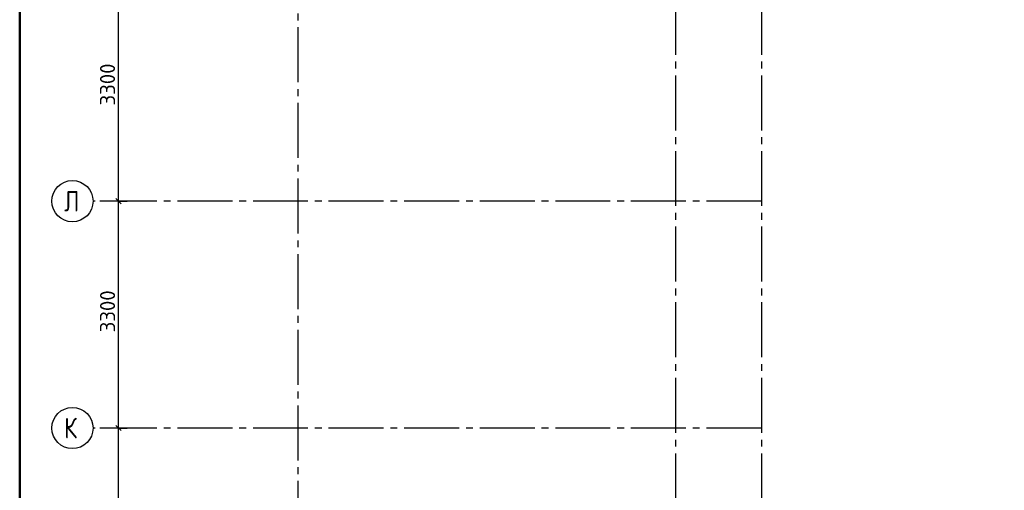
# Model space of a CAD drawing. Header units: millimetres. Extents: x 40580 to 1930067, y -240640 to 81020.
# Tile 568 of 656: x 1346514 to 1360844, y -214560 to -207715. Entities that reach past the tile are written whole.
import ezdxf

# ---------------------------------------------------------------- set-up
doc = ezdxf.new("R2010")
doc.units = ezdxf.units.MM
doc.linetypes.add('______5', pattern=[1100, 800, -100, 100, -100])
doc.linetypes.add('CENTER', pattern=[2, 1.25, -0.25, 0.25, -0.25])
doc.layers.add('Standard', color=7, linetype='Continuous', lineweight=25)
doc.layers.add('ОСИ', color=7, linetype='CENTER', lineweight=15)
doc.styles.add('ISOCPEUR', font='isocpeur.ttf')

msp = doc.modelspace()

# ---------------------------------------------------------------- linework, layer by layer
at = {"layer": 'Standard', "color": 7, "linetype": 'Continuous', "lineweight": -3, "transparency": 33554687}
for p, q in [((1347952.1, -210354.6), (1347952.1, -207054.7)), ((1347952.1, -213654.6), (1347952.1, -210354.6)), ((1347952.1, -216954.6), (1347952.1, -213654.6))]:
    msp.add_line(p, q, dxfattribs=at)
at = {"layer": 'Standard', "color": 251, "linetype": 'Continuous', "lineweight": -3, "true_color": 0x656565, "transparency": 33554687}
for p, q in [((1347952.1, -210354.6), (1347827.1, -210354.6)), ((1347952.1, -210354.6), (1348077.1, -210354.6)), ((1347952.1, -213654.6), (1347827.1, -213654.6)), ((1347952.1, -213654.6), (1348077.1, -213654.6))]:
    msp.add_line(p, q, dxfattribs=at)
at = {"layer": 'Standard', "color": 7, "linetype": 'Continuous', "lineweight": 25, "transparency": 33554687}
for p, q in [((1347989.6, -210392.1), (1347914.6, -210317.1)), ((1347989.6, -213692.1), (1347914.6, -213617.1))]:
    msp.add_line(p, q, dxfattribs=at)
at = {"layer": 'Standard', "color": 7, "linetype": 'Continuous', "lineweight": 50, "transparency": 33554687}
msp.add_lwpolyline([(1346513.7, -198049.7), (1373713.7, -198049.7), (1373713.7, -239049.7), (1346513.7, -239049.7), (1346513.7, -198049.7)], close=True, dxfattribs=at)
at = {"layer": 'Standard', "color": 251, "linetype": 'Continuous', "lineweight": -3, "true_color": 0x656565, "transparency": 33554687}
for points in [[(1347952.1, -210354.6), (1347935.1, -210354.6), (1347935.1, -210354.6), (1347935.1, -210354.6), (1347935.1, -210354.6), (1347935.1, -210354.6), (1347935.1, -210354.6), (1347681.5, -210354.6)], [(1347952.1, -213654.6), (1347935.1, -213654.6), (1347935.1, -213654.6), (1347935.1, -213654.6), (1347935.1, -213654.6), (1347935.1, -213654.6), (1347935.1, -213654.6), (1347935.1, -213654.6), (1347935.1, -213654.6), (1347681.5, -213654.6)]]:
    msp.add_lwpolyline(points, dxfattribs=at)
at = {"layer": 'ОСИ', "color": 8, "linetype": '______5', "lineweight": -3, "transparency": 33554687}
for p, q in [((1356059.8, -198624.7), (1356059.8, -232064.6)), ((1357309.8, -198624.7), (1357309.8, -232064.6)), ((1350559.8, -199024.7), (1350559.8, -232064.6)), ((1357309.8, -210354.6), (1347581.5, -210354.6)), ((1357309.8, -213654.6), (1347581.5, -213654.6))]:
    msp.add_line(p, q, dxfattribs=at)
at = {"layer": 'ОСИ', "color": 7, "linetype": 'Continuous', "lineweight": -3, "transparency": 33554687}
for centre in [(1347281.5, -210354.6), (1347281.5, -213654.6)]:
    msp.add_circle(centre, 300, dxfattribs=at)

# ---------------------------------------------------------------- texts
at = {"layer": 'Standard', "color": 7, "linetype": 'Continuous', "lineweight": 25, "transparency": 33554687, "char_height": 220, "width": 641.47, "attachment_point": 7, "rotation": 90, "style": 'ISOCPEUR'}
for insert in [(1347902.1, -208962.7), (1347902.1, -212262.7)]:
    msp.add_mtext('3300', dxfattribs=dict(at, insert=insert))
at = {"layer": 'ОСИ', "color": 7, "linetype": 'Continuous', "lineweight": 25, "transparency": 33554687, "char_height": 300, "width": 359.83, "attachment_point": 7, "style": 'ISOCPEUR'}
for s, insert in [('\\W0.80;Л', (1347161.5, -210504.6)), ('\\W0.80;К', (1347161.5, -213804.6))]:
    msp.add_mtext(s, dxfattribs=dict(at, insert=insert))

doc.saveas('drawing.dxf')
